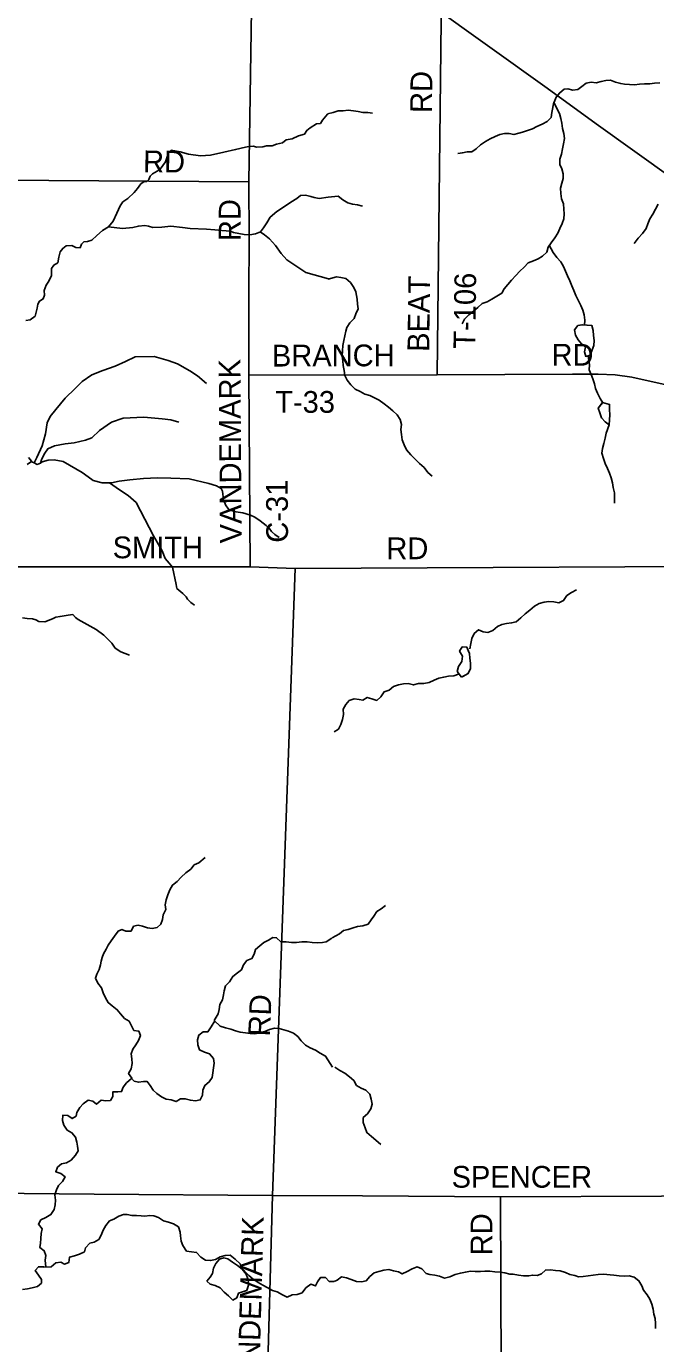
# Model space of a CAD drawing. Extents: x 1985906 to 2277390, y 930619 to 1324581.
# Drawn here: x 2102097 to 2110785, y 1132051 to 1150219 of the extents above; entities that cross this region are included whole.
import ezdxf

# ---------------------------------------------------------------- set-up
doc = ezdxf.new("R2010")
doc.units = 0
for name, color, linetype in [('GM_X_County_Road', 7, 'Continuous'), ('GM_X_County_Road_Text', 7, 'Continuous'), ('GM_X_Minor_Lake', 7, 'Continuous'), ('GM_X_Minor_River', 7, 'Continuous'), ('GM_X_Rail_Line', 7, 'Continuous'), ('GM_X_Township', 7, 'Continuous'), ('GM_X_Township_Road', 7, 'Continuous'), ('GM_X_Township_Road_Text', 7, 'Continuous')]:
    doc.layers.add(name, color=color, linetype=linetype)

msp = doc.modelspace()

# ---------------------------------------------------------------- linework, layer by layer
at = {"layer": 'GM_X_County_Road'}
for points in [[(2105186, 1142765), (2105171, 1145407), (2105168, 1146511), (2105172, 1147300), (2105169, 1148075), (2105210, 1150752), (2105285, 1154372)], [(2099759, 1142765), (2105186, 1142765), (2105809, 1142742), (2113092, 1142777)], [(2105361, 1129303), (2105496, 1134094), (2105809, 1142742)], [(2099641, 1134143), (2103033, 1134114), (2105496, 1134094), (2106736, 1134089), (2108645, 1134076), (2113089, 1134095)]]:
    msp.add_lwpolyline(points, dxfattribs=at)
at = {"layer": 'GM_X_Minor_Lake'}
for points in [[(2109781, 1146103), (2109711, 1146093), (2109665, 1146034), (2109678, 1145962), (2109716, 1145894), (2109759, 1145838), (2109817, 1145798), (2109801, 1145728), (2109820, 1145667), (2109888, 1145684)], [(2109766, 1146101), (2109711, 1146093), (2109665, 1146034), (2109678, 1145962), (2109716, 1145894), (2109759, 1145838), (2109817, 1145798), (2109801, 1145728), (2109820, 1145667), (2109881, 1145682)], [(2109881, 1145682), (2109933, 1145816), (2109935, 1145885), (2109927, 1145957), (2109920, 1146025), (2109902, 1146094), (2109766, 1146101)], [(2109882, 1145685), (2109933, 1145816), (2109935, 1145885), (2109927, 1145957), (2109920, 1146025), (2109902, 1146094), (2109775, 1146100)], [(2110053, 1145030), (2109993, 1144955), (2110016, 1144889), (2110036, 1144821), (2110086, 1144765), (2110143, 1144721), (2110154, 1144861)], [(2110051, 1145027), (2109993, 1144955), (2110016, 1144889), (2110036, 1144821), (2110086, 1144765), (2110143, 1144721), (2110154, 1144861)], [(2110154, 1144861), (2110148, 1144933), (2110150, 1145004), (2110052, 1145030)], [(2110154, 1144861), (2110148, 1144933), (2110150, 1145004), (2110053, 1145030)], [(2108215, 1141568), (2108180, 1141655), (2108114, 1141661), (2108078, 1141601), (2108119, 1141534), (2108109, 1141460), (2108063, 1141388), (2108045, 1141321), (2108104, 1141245)], [(2108207, 1141589), (2108180, 1141655), (2108114, 1141661), (2108078, 1141601), (2108119, 1141534), (2108109, 1141460), (2108063, 1141388), (2108045, 1141321), (2108090, 1141263)], [(2108104, 1141245), (2108198, 1141292), (2108228, 1141364), (2108228, 1141436), (2108221, 1141505), (2108215, 1141568)], [(2108132, 1141259), (2108198, 1141292), (2108228, 1141364), (2108228, 1141436), (2108221, 1141505), (2108215, 1141571)], [(2105140, 1132787), (2105171, 1132874), (2105154, 1132943), (2105130, 1133009), (2105079, 1133077), (2105012, 1133130), (2104945, 1133176), (2104877, 1133222), (2104826, 1133234), (2104762, 1133215), (2104715, 1133158), (2104679, 1133092), (2104669, 1133021), (2104636, 1132969), (2104588, 1132912)], [(2105139, 1132785), (2105171, 1132874), (2105154, 1132943), (2105130, 1133009), (2105079, 1133077), (2105012, 1133130), (2104945, 1133176), (2104877, 1133222), (2104826, 1133234), (2104762, 1133215), (2104715, 1133158), (2104679, 1133092), (2104669, 1133021), (2104636, 1132969), (2104589, 1132914)], [(2104588, 1132915), (2104633, 1132872), (2104705, 1132853), (2104774, 1132821), (2104830, 1132763), (2104887, 1132709), (2104950, 1132652), (2105002, 1132684), (2105027, 1132749), (2105138, 1132785)], [(2104589, 1132914), (2104633, 1132872), (2104705, 1132853), (2104774, 1132821), (2104830, 1132763), (2104887, 1132709), (2104950, 1132652), (2105002, 1132684), (2105027, 1132749), (2105139, 1132785)]]:
    msp.add_lwpolyline(points, dxfattribs=at)
at = {"layer": 'GM_X_Minor_River'}
for points in [[(2110842, 1149441), (2110770, 1149436), (2110703, 1149428), (2110631, 1149426), (2110563, 1149422), (2110491, 1149413), (2110423, 1149415), (2110354, 1149423), (2110304, 1149429), (2110232, 1149449), (2110163, 1149477), (2110099, 1149474), (2110035, 1149456), (2109963, 1149442), (2109895, 1149448), (2109826, 1149437), (2109767, 1149389), (2109709, 1149349), (2109642, 1149340), (2109574, 1149356), (2109524, 1149352), (2109460, 1149304), (2109410, 1149241), (2109382, 1149171)], [(2109377, 1149174), (2109351, 1149032), (2109343, 1148962), (2109287, 1148905), (2109217, 1148869), (2109145, 1148838), (2109083, 1148806), (2108945, 1148760), (2108895, 1148745), (2108828, 1148725), (2108762, 1148739), (2108700, 1148743), (2108632, 1148728), (2108568, 1148700), (2108500, 1148668), (2108434, 1148629), (2108366, 1148583), (2108306, 1148530), (2108246, 1148488), (2108185, 1148486), (2108117, 1148476), (2108053, 1148463)], [(2109379, 1149168), (2109459, 1149018), (2109478, 1148950), (2109490, 1148882), (2109498, 1148810), (2109517, 1148743), (2109525, 1148671), (2109515, 1148599), (2109500, 1148528), (2109486, 1148456), (2109462, 1148388), (2109464, 1148315), (2109491, 1148255), (2109509, 1148185), (2109509, 1148121), (2109492, 1148054), (2109470, 1147986), (2109474, 1147914), (2109485, 1147841), (2109513, 1147771), (2109519, 1147699), (2109524, 1147635), (2109516, 1147564), (2109494, 1147500), (2109462, 1147430), (2109435, 1147365), (2109393, 1147301), (2109343, 1147234), (2109301, 1147174), (2109283, 1147106), (2109223, 1147047), (2109161, 1147011), (2109097, 1146983), (2109025, 1146958), (2108971, 1146896), (2108911, 1146843), (2108855, 1146781), (2108797, 1146720), (2108744, 1146660), (2108692, 1146598), (2108660, 1146537), (2108592, 1146499), (2108522, 1146454), (2108458, 1146418), (2108390, 1146396), (2108330, 1146339), (2108270, 1146291), (2108208, 1146242), (2108148, 1146182), (2108116, 1146114)], [(2103230, 1147456), (2103295, 1147534), (2103347, 1147641), (2103392, 1147744), (2103431, 1147798), (2103497, 1147844), (2103588, 1147925), (2103633, 1147984), (2103678, 1148047), (2103722, 1148077), (2103760, 1148080), (2103788, 1148108), (2103807, 1148151), (2103837, 1148185), (2103902, 1148220), (2103946, 1148247), (2104019, 1148350), (2104036, 1148405), (2104057, 1148463), (2104095, 1148510), (2104223, 1148486), (2104336, 1148455), (2104503, 1148433), (2104641, 1148443), (2104825, 1148484), (2104987, 1148520), (2105121, 1148552), (2105171, 1148561), (2105229, 1148564), (2105279, 1148552), (2105361, 1148557), (2105411, 1148570), (2105491, 1148573), (2105549, 1148592), (2105635, 1148611), (2105685, 1148654), (2105765, 1148669), (2105856, 1148709), (2105936, 1148734), (2105969, 1148784), (2106017, 1148821), (2106104, 1148875), (2106156, 1148881), (2106188, 1148926), (2106257, 1149008)], [(2106877, 1149020), (2106813, 1149030), (2106744, 1149031), (2106680, 1149043), (2106612, 1149055), (2106540, 1149061), (2106469, 1149054), (2106401, 1149052), (2106331, 1149030), (2106256, 1149011)], [(2103230, 1147456), (2103425, 1147431), (2103567, 1147445), (2103645, 1147464), (2103731, 1147471), (2103785, 1147462), (2103842, 1147443), (2103968, 1147450), (2104094, 1147462), (2104251, 1147446), (2104357, 1147430), (2104586, 1147423), (2104700, 1147412), (2104797, 1147402), (2104915, 1147395), (2104959, 1147376), (2105106, 1147346), (2105182, 1147345), (2105260, 1147358), (2105328, 1147387), (2105373, 1147442), (2105419, 1147508), (2105464, 1147587), (2105557, 1147665), (2105660, 1147736), (2105747, 1147792), (2105831, 1147843), (2105884, 1147884), (2105950, 1147891), (2105989, 1147881), (2106025, 1147870), (2106073, 1147859), (2106142, 1147843), (2106264, 1147862)], [(2106738, 1147738), (2106670, 1147758), (2106602, 1147768), (2106535, 1147785), (2106465, 1147825), (2106404, 1147877), (2106263, 1147863)], [(2110819, 1147766), (2110781, 1147697), (2110744, 1147629), (2110706, 1147564), (2110676, 1147496), (2110652, 1147432), (2110602, 1147361), (2110545, 1147297), (2110489, 1147224)], [(2102090, 1146164), (2102150, 1146169), (2102217, 1146224), (2102246, 1146331), (2102255, 1146389), (2102280, 1146430), (2102328, 1146459), (2102347, 1146511), (2102342, 1146577), (2102369, 1146648), (2102407, 1146705), (2102444, 1146781), (2102446, 1146880), (2102476, 1146926), (2102531, 1146959), (2102544, 1147034), (2102563, 1147110), (2102599, 1147155), (2102646, 1147190), (2102724, 1147195), (2102781, 1147171), (2102839, 1147164), (2102860, 1147213), (2102892, 1147245), (2102944, 1147252), (2103000, 1147269), (2103071, 1147334), (2103148, 1147403), (2103230, 1147456)], [(2105326, 1147386), (2105387, 1147345), (2105452, 1147286), (2105537, 1147197), (2105613, 1147088), (2105693, 1146998), (2105958, 1146823), (2106270, 1146736)], [(2109314, 1147203), (2109368, 1147098), (2109422, 1147032), (2109477, 1146970), (2109515, 1146908), (2109539, 1146843), (2109568, 1146779), (2109600, 1146711), (2109627, 1146641), (2109655, 1146575), (2109685, 1146507), (2109718, 1146434), (2109754, 1146370), (2109781, 1146306), (2109797, 1146238), (2109805, 1146166), (2109802, 1146098)], [(2107700, 1144015), (2107640, 1144067), (2107587, 1144134), (2107525, 1144190), (2107464, 1144250), (2107406, 1144310), (2107347, 1144380), (2107311, 1144446), (2107287, 1144518), (2107278, 1144590), (2107266, 1144661), (2107278, 1144729), (2107259, 1144797), (2107217, 1144861), (2107158, 1144917), (2107098, 1144969), (2107035, 1145015), (2106967, 1145063), (2106903, 1145097), (2106838, 1145127), (2106770, 1145147), (2106708, 1145181), (2106639, 1145213), (2106579, 1145273), (2106526, 1145337), (2106494, 1145403), (2106484, 1145471), (2106471, 1145540), (2106465, 1145604), (2106459, 1145672), (2106462, 1145745), (2106466, 1145817), (2106482, 1145885), (2106493, 1145952), (2106509, 1146016), (2106521, 1146066), (2106561, 1146129), (2106623, 1146189), (2106647, 1146253), (2106676, 1146324), (2106670, 1146388), (2106664, 1146456), (2106653, 1146506), (2106645, 1146557), (2106617, 1146619), (2106572, 1146687), (2106510, 1146743), (2106437, 1146754), (2106377, 1146763), (2106265, 1146733)], [(2102207, 1144201), (2102244, 1144272), (2102318, 1144435), (2102363, 1144599), (2102385, 1144751), (2102426, 1144840), (2102505, 1144936), (2102635, 1145092), (2102771, 1145226), (2102866, 1145320), (2103001, 1145414), (2103155, 1145474), (2103322, 1145533), (2103466, 1145597), (2103601, 1145659), (2103862, 1145667), (2104055, 1145611), (2104182, 1145563), (2104356, 1145467), (2104459, 1145398), (2104583, 1145293)], [(2109853, 1145674), (2109870, 1145549), (2109865, 1145481), (2109895, 1145417), (2109917, 1145356), (2109940, 1145290), (2109956, 1145222), (2109982, 1145158), (2110021, 1145088), (2110055, 1145026)], [(2102291, 1144196), (2102310, 1144255), (2102351, 1144333), (2102392, 1144390), (2102488, 1144434), (2102634, 1144460), (2102756, 1144477), (2102914, 1144510), (2103002, 1144543), (2103109, 1144647), (2103271, 1144759), (2103435, 1144814), (2103721, 1144828), (2103974, 1144807), (2104093, 1144793), (2104202, 1144762)], [(2110141, 1144723), (2110103, 1144606), (2110086, 1144538), (2110068, 1144465), (2110052, 1144399), (2110044, 1144331), (2110067, 1144258), (2110089, 1144190), (2110120, 1144122), (2110148, 1144058), (2110172, 1143992), (2110191, 1143923), (2110199, 1143859), (2110215, 1143787), (2110216, 1143715), (2110218, 1143644)], [(2102170, 1144219), (2102107, 1144176)], [(2102125, 1144272), (2102154, 1144240), (2102174, 1144213), (2102207, 1144201), (2102247, 1144177), (2102291, 1144196), (2102315, 1144215), (2102397, 1144234), (2102483, 1144239), (2102606, 1144216), (2102866, 1144068), (2102951, 1144008), (2103022, 1143955), (2103143, 1143921), (2103274, 1143925), (2103377, 1143944), (2103524, 1143966), (2103716, 1143983), (2103908, 1143991), (2104091, 1143988), (2104345, 1143979), (2104615, 1143915), (2104722, 1143884), (2104785, 1143845), (2104807, 1143809), (2104821, 1143689), (2104850, 1143611), (2104897, 1143551), (2104990, 1143522), (2105086, 1143510), (2105191, 1143477), (2105254, 1143450), (2105326, 1143400), (2105408, 1143333), (2105448, 1143298), (2105481, 1143252), (2105526, 1143209), (2105589, 1143167)], [(2103245, 1143925), (2103383, 1143826), (2103501, 1143747), (2103612, 1143654), (2103854, 1143192), (2103971, 1142985), (2104015, 1142881), (2104068, 1142815), (2104115, 1142760), (2104164, 1142520), (2104177, 1142466), (2104260, 1142398), (2104303, 1142351), (2104322, 1142319), (2104370, 1142274), (2104421, 1142234)], [(2109692, 1142446), (2109624, 1142411), (2109560, 1142369), (2109514, 1142300), (2109450, 1142268), (2109381, 1142280), (2109311, 1142288), (2109247, 1142279), (2109177, 1142257), (2109113, 1142221), (2109049, 1142166), (2108985, 1142118), (2108925, 1142063), (2108861, 1142007), (2108797, 1141991), (2108727, 1141982), (2108661, 1141968), (2108600, 1141940), (2108537, 1141885), (2108466, 1141861), (2108402, 1141869), (2108340, 1141897), (2108280, 1141844), (2108248, 1141778), (2108232, 1141708), (2108221, 1141633)], [(2102046, 1142063), (2102110, 1142054), (2102184, 1142049), (2102228, 1142034), (2102271, 1142012), (2102355, 1142007), (2102459, 1142049), (2102505, 1142071), (2102563, 1142082), (2102677, 1142100), (2102739, 1142107), (2102777, 1142067), (2102812, 1142040), (2103063, 1141902), (2103168, 1141822), (2103278, 1141711), (2103325, 1141641), (2103400, 1141594), (2103462, 1141569), (2103523, 1141545)], [(2108064, 1141283), (2108000, 1141263), (2107927, 1141255), (2107859, 1141244), (2107791, 1141230), (2107729, 1141200), (2107657, 1141169), (2107585, 1141157), (2107512, 1141157), (2107440, 1141137), (2107370, 1141154), (2107306, 1141152), (2107236, 1141138), (2107166, 1141116), (2107104, 1141065), (2107037, 1141039), (2106992, 1140974), (2106938, 1140922), (2106869, 1140944), (2106803, 1140964), (2106743, 1140925), (2106691, 1140937), (2106623, 1140945), (2106556, 1140923), (2106507, 1140868), (2106473, 1140800), (2106477, 1140728), (2106461, 1140659), (2106440, 1140591), (2106406, 1140525), (2106346, 1140488)], [(2104564, 1138756), (2104480, 1138684), (2104416, 1138655), (2104369, 1138597), (2104301, 1138546), (2104233, 1138487), (2104178, 1138423), (2104114, 1138376), (2104080, 1138312), (2104053, 1138243), (2104029, 1138173), (2104016, 1138102), (2104024, 1138038), (2103987, 1137966), (2103977, 1137901), (2103956, 1137835), (2103902, 1137790), (2103834, 1137778), (2103768, 1137785), (2103701, 1137811), (2103641, 1137822), (2103577, 1137808), (2103543, 1137741), (2103473, 1137739), (2103415, 1137762), (2103363, 1137740), (2103313, 1137673), (2103267, 1137607), (2103226, 1137546), (2103198, 1137494), (2103163, 1137429), (2103145, 1137379), (2103129, 1137327), (2103122, 1137276), (2103102, 1137212), (2103069, 1137146), (2103051, 1137091), (2103086, 1137023), (2103133, 1136959), (2103157, 1136891), (2103190, 1136821), (2103227, 1136755), (2103283, 1136712), (2103352, 1136656), (2103395, 1136598), (2103451, 1136536), (2103516, 1136501), (2103547, 1136433), (2103583, 1136371), (2103652, 1136359), (2103672, 1136303), (2103645, 1136233), (2103611, 1136172), (2103568, 1136112), (2103546, 1136047), (2103555, 1135979), (2103557, 1135913), (2103546, 1135841), (2103508, 1135776), (2103553, 1135714)], [(2107057, 1138092), (2106995, 1138050), (2106935, 1138010), (2106895, 1137947), (2106857, 1137897), (2106815, 1137835), (2106743, 1137813), (2106670, 1137804), (2106610, 1137784), (2106538, 1137762), (2106474, 1137750), (2106419, 1137703), (2106317, 1137646)], [(2106314, 1137643), (2106238, 1137591), (2106188, 1137583), (2106116, 1137578), (2106044, 1137586), (2105973, 1137591), (2105901, 1137591), (2105829, 1137586), (2105757, 1137586), (2105684, 1137591), (2105612, 1137595), (2105551, 1137650), (2105501, 1137652), (2105439, 1137615), (2105377, 1137583), (2105322, 1137536), (2105260, 1137488), (2105244, 1137423), (2105211, 1137361), (2105143, 1137336), (2105097, 1137274), (2105069, 1137207), (2105012, 1137165), (2104950, 1137116), (2104902, 1137041), (2104845, 1136985), (2104827, 1136918), (2104818, 1136860), (2104804, 1136794), (2104769, 1136727), (2104759, 1136661), (2104746, 1136598), (2104692, 1136508)], [(2104698, 1136505), (2104647, 1136419), (2104605, 1136352), (2104537, 1136352), (2104477, 1136307), (2104462, 1136243), (2104466, 1136171), (2104489, 1136103), (2104558, 1136071), (2104626, 1136048), (2104681, 1135982), (2104689, 1135918), (2104682, 1135853), (2104670, 1135787), (2104665, 1135723), (2104623, 1135660), (2104562, 1135613), (2104532, 1135549), (2104527, 1135477), (2104499, 1135412), (2104431, 1135400), (2104363, 1135409), (2104292, 1135429), (2104224, 1135430), (2104166, 1135390), (2104096, 1135413), (2104027, 1135423), (2103965, 1135454), (2103898, 1135500), (2103848, 1135548), (2103809, 1135612), (2103766, 1135666), (2103716, 1135669), (2103648, 1135657), (2103585, 1135672), (2103544, 1135719)], [(2106326, 1135866), (2106228, 1136018), (2106155, 1136059), (2106087, 1136101), (2106014, 1136130), (2105950, 1136168), (2105891, 1136228), (2105844, 1136288), (2105786, 1136335), (2105717, 1136359), (2105651, 1136381), (2105586, 1136396), (2105522, 1136404), (2105456, 1136383), (2105388, 1136356), (2105320, 1136338), (2105252, 1136325), (2105188, 1136327), (2105121, 1136338), (2105051, 1136348), (2104987, 1136367), (2104920, 1136387), (2104848, 1136409), (2104773, 1136428), (2104689, 1136508)], [(2106989, 1134800), (2106922, 1134858), (2106862, 1134906), (2106797, 1134962), (2106775, 1135029), (2106747, 1135101), (2106746, 1135169), (2106805, 1135219), (2106852, 1135288), (2106872, 1135352), (2106856, 1135424), (2106838, 1135490), (2106785, 1135546), (2106719, 1135574), (2106654, 1135612), (2106618, 1135682), (2106559, 1135732), (2106493, 1135782), (2106423, 1135820), (2106356, 1135866)], [(2103551, 1135706), (2103481, 1135649), (2103434, 1135589), (2103412, 1135528), (2103362, 1135522), (2103290, 1135523), (2103290, 1135459), (2103259, 1135403), (2103194, 1135400), (2103130, 1135408), (2103068, 1135355), (2103014, 1135397), (2102949, 1135408), (2102880, 1135360), (2102838, 1135307), (2102794, 1135241), (2102783, 1135190), (2102731, 1135156), (2102668, 1135197), (2102600, 1135201), (2102597, 1135131), (2102615, 1135065), (2102662, 1134997), (2102727, 1134961), (2102775, 1134899), (2102794, 1134831), (2102804, 1134775), (2102811, 1134711), (2102775, 1134650), (2102716, 1134582), (2102650, 1134545), (2102582, 1134530), (2102528, 1134484), (2102504, 1134423), (2102575, 1134398), (2102632, 1134352), (2102598, 1134288), (2102542, 1134231), (2102513, 1134171), (2102491, 1134102), (2102500, 1134030), (2102496, 1133964), (2102483, 1133901), (2102437, 1133831), (2102367, 1133790), (2102298, 1133757), (2102264, 1133697), (2102315, 1133633), (2102301, 1133569), (2102296, 1133503), (2102292, 1133436), (2102285, 1133376), (2102343, 1133332), (2102368, 1133266), (2102359, 1133202), (2102366, 1133107)], [(2105062, 1133099), (2105047, 1133154), (2104980, 1133218), (2104913, 1133270), (2104841, 1133267), (2104773, 1133247), (2104711, 1133212), (2104641, 1133197), (2104571, 1133201), (2104504, 1133246), (2104447, 1133310), (2104379, 1133318), (2104309, 1133329), (2104256, 1133403), (2104235, 1133467), (2104224, 1133537), (2104222, 1133590), (2104197, 1133662), (2104127, 1133705), (2104058, 1133725), (2103990, 1133746), (2103923, 1133790), (2103859, 1133816), (2103804, 1133821), (2103734, 1133811), (2103684, 1133816), (2103620, 1133820), (2103554, 1133817), (2103489, 1133833), (2103439, 1133832), (2103373, 1133808), (2103303, 1133767), (2103247, 1133747), (2103193, 1133682), (2103158, 1133618), (2103132, 1133547), (2103099, 1133489), (2103035, 1133450), (2102973, 1133435), (2102915, 1133373), (2102900, 1133318), (2102830, 1133284), (2102762, 1133263), (2102691, 1133243), (2102684, 1133170), (2102624, 1133146), (2102574, 1133175), (2102505, 1133165), (2102438, 1133110), (2102332, 1133107)], [(2102337, 1133109), (2102265, 1133111), (2102221, 1133058), (2102264, 1132998), (2102309, 1132937), (2102307, 1132886), (2102251, 1132838), (2102179, 1132823), (2102113, 1132807), (2102043, 1132796)], [(2110782, 1132259), (2110783, 1132328), (2110779, 1132396), (2110761, 1132460), (2110752, 1132526), (2110734, 1132596), (2110706, 1132666), (2110669, 1132726), (2110615, 1132789), (2110596, 1132849), (2110554, 1132919), (2110488, 1132969), (2110419, 1132985), (2110351, 1132980), (2110279, 1132988), (2110206, 1132998), (2110061, 1133010), (2109993, 1133003), (2109921, 1132995), (2109853, 1132985), (2109784, 1132977), (2109720, 1132971), (2109670, 1132989), (2109601, 1133006), (2109539, 1133032), (2109469, 1133056), (2109404, 1133060), (2109332, 1133068), (2109264, 1133066), (2109208, 1133013), (2109149, 1132989), (2109083, 1132997), (2109033, 1132987), (2108961, 1132987), (2108892, 1132998), (2108820, 1133008), (2108770, 1133008), (2108705, 1133030), (2108637, 1133038), (2108565, 1133042), (2108496, 1133052), (2108428, 1133053), (2108368, 1133047), (2108295, 1133047), (2108227, 1133049), (2108159, 1133039), (2108089, 1133024), (2108016, 1133004), (2107944, 1132974), (2107872, 1132956), (2107803, 1132983), (2107735, 1132997), (2107667, 1133003), (2107616, 1133019), (2107556, 1133085), (2107491, 1133111), (2107423, 1133081), (2107353, 1133048), (2107287, 1133012), (2107237, 1133040), (2107168, 1133054), (2107102, 1133074), (2107034, 1133066), (2106965, 1133045), (2106899, 1133027), (2106837, 1132977), (2106789, 1132918), (2106723, 1132902), (2106654, 1132910), (2106582, 1132936), (2106518, 1132960), (2106449, 1132972), (2106389, 1132927), (2106346, 1132909)], [(2106340, 1132907), (2106277, 1132909), (2106225, 1132965), (2106157, 1132962), (2106117, 1132906), (2106091, 1132847), (2106023, 1132871), (2105957, 1132822), (2105903, 1132753), (2105835, 1132727), (2105769, 1132724), (2105699, 1132694), (2105633, 1132725), (2105560, 1132767), (2105494, 1132786), (2105421, 1132824), (2105361, 1132860), (2105300, 1132893), (2105229, 1132939), (2105169, 1132989), (2105062, 1133100)]]:
    msp.add_lwpolyline(points, dxfattribs=at)
at = {"layer": 'GM_X_Rail_Line'}
msp.add_lwpolyline([(2107670, 1150521), (2109286, 1149364), (2109965, 1148875), (2111563, 1147730)], dxfattribs=at)
at = {"layer": 'GM_X_Township'}
for points in [[(2113092, 1142777), (2105809, 1142742), (2105186, 1142765), (2099759, 1142765), (2094059, 1142740), (2091371, 1142782), (2085793, 1142829), (2085903, 1148166), (2085904, 1148231), (2085923, 1149181), (2086010, 1153403), (2086019, 1154363), (2086087, 1161432), (2086130, 1165948), (2088816, 1165953), (2091388, 1165958), (2099554, 1165974), (2105360, 1165986), (2106159, 1165987), (2113358, 1166008)], [(2112984, 1116083), (2104969, 1116054), (2100205, 1116004), (2099440, 1115999), (2095791, 1115975), (2091531, 1115991), (2085329, 1116004), (2085345, 1117751), (2085400, 1120106), (2085480, 1124405), (2085604, 1129650), (2085675, 1134358), (2085729, 1138807), (2085793, 1142829), (2091371, 1142782), (2094059, 1142740), (2099759, 1142765), (2105186, 1142765), (2105809, 1142742), (2113092, 1142777)]]:
    msp.add_lwpolyline(points, dxfattribs=at)
at = {"layer": 'GM_X_Township_Road'}
for points in [[(2107768, 1145412), (2107830, 1150718)], [(2099799, 1148109), (2102406, 1148093), (2102406, 1148093)], [(2102406, 1148093), (2105169, 1148075)], [(2105171, 1145407), (2107768, 1145412), (2109637, 1145423), (2109993, 1145424), (2110224, 1145411), (2110456, 1145382), (2110971, 1145267), (2111517, 1145138), (2111727, 1145108), (2111992, 1145103), (2113093, 1145117)], [(2108661, 1129232), (2108645, 1134076)]]:
    msp.add_lwpolyline(points, dxfattribs=at)

# ---------------------------------------------------------------- texts
at = {"layer": 'GM_X_County_Road_Text'}
for s, rotation, p in [('RD', 90, (2105054, 1147257)), ('VANDEMARK', 90.4228, (2105071, 1143090)), ('C-31', 90.3436, (2105711, 1143098)), ('SMITH', 0, (2103289, 1142883)), ('RD', 0, (2107068, 1142870)), ('RD', 87.5322, (2105459, 1136284)), ('SPENCER', 0.0006, (2107968, 1134202)), ('VANDEMARK', 88.4148, (2105305, 1131262))]:
    msp.add_text(s, height=300, rotation=rotation, dxfattribs=at).set_placement(p)
at = {"layer": 'GM_X_Township_Road_Text'}
for s, rotation, p in [('RD', 89.5054, (2107697, 1149023)), ('RD', 359.5064, (2103708, 1148207)), ('BEAT', 89.2115, (2107658, 1145728)), ('T-106', 89.1574, (2108293, 1145771)), ('BRANCH', 0.165, (2105488, 1145527)), ('RD', 0, (2109347, 1145540)), ('T-33', 0, (2105533, 1144889)), ('RD', 90, (2108530, 1133270))]:
    msp.add_text(s, height=300, rotation=rotation, dxfattribs=at).set_placement(p)

doc.saveas('drawing.dxf')
